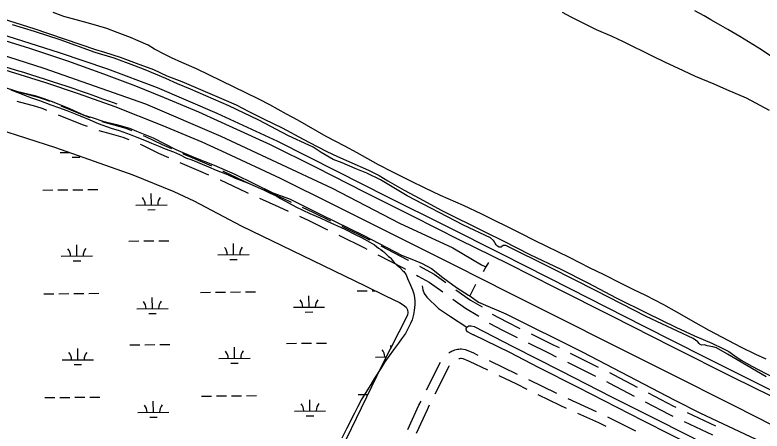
# Model space of a CAD drawing. Extents: x 3598634 to 3636690, y 517270 to 542944.
# Drawn here: x 3619872 to 3622266, y 524374 to 525709 of the extents above; entities that cross this region are included whole.
import ezdxf

# ---------------------------------------------------------------- set-up
doc = ezdxf.new("R2010")
doc.units = 0
for name, color, linetype in [('V-RAIL-TRAK', 7, 'Continuous'), ('V-ROAD-CNTR', 7, 'Continuous'), ('V-SITE-VEGE', 7, 'Continuous'), ('V-TOPO-SHOR', 7, 'Continuous'), ('V-WETL-SWMP', 7, 'Continuous')]:
    doc.layers.add(name, color=color, linetype=linetype)

msp = doc.modelspace()

# ---------------------------------------------------------------- linework, layer by layer
at = {"layer": 'V-RAIL-TRAK'}
for points in [[(3622311.7, 524497.1), (3622083.6, 524611), (3621886.2, 524710.6), (3621653.7, 524829.8), (3621432.5, 524941.5), (3621252.2, 525032.6), (3621066.8, 525124.1), (3620904.6, 525206.9), (3620714.7, 525302.8), (3620520.7, 525392.8), (3620329.7, 525474.6), (3620170.4, 525534.9), (3620014.8, 525587.5), (3619850.7, 525639.5), (3619685.7, 525688.7), (3619537, 525725.3), (3619422.4, 525750.9), (3619416.4, 525752.3), (3619234.5, 525792.3), (3619048.5, 525825.4), (3618902.6, 525846.2), (3618751.1, 525863.7), (3618543.6, 525879.4)], [(3622293.9, 524487.1), (3622176.3, 524545.2), (3621981.1, 524644), (3621784.9, 524742.9), (3621605.1, 524833.6), (3621452.7, 524910.4), (3621297.8, 524986.9), (3621146.1, 525063.3), (3620994.5, 525139.5), (3620837.5, 525219.7), (3620691.1, 525292.2), (3620572, 525347), (3620461.6, 525396.5), (3620352.1, 525443), (3620259.9, 525480.3), (3620156.9, 525518.9), (3620042.1, 525560.3), (3619919.7, 525601.1), (3619827.4, 525629.7)], [(3622305.7, 524389.9), (3622177.2, 524455.3), (3621964.5, 524562), (3621781.2, 524653.8), (3621622.1, 524734.2), (3621457.1, 524817.1), (3621283.9, 524904), (3621089.5, 525001.3), (3620897.9, 525098.1), (3620723.2, 525184.2), (3620549.5, 525265.9), (3620472.3, 525300.4), (3620344.6, 525354.3), (3620193.4, 525413.8), (3620076.2, 525455.7), (3619971.6, 525491.5), (3619840.8, 525531.9)]]:
    msp.add_lwpolyline(points, dxfattribs=at)
at = {"layer": 'V-ROAD-CNTR'}
for p, q in [((3621392.2, 524600.9), (3621482.2, 524557.3)), ((3621652.1, 524624.1), (3621741.7, 524579.7)), ((3621191.7, 524506.3), (3621236.3, 524595.8)), ((3621642.9, 524595.2), (3621732.4, 524550.8)), ((3621518.1, 524539.7), (3621608, 524495.8)), ((3621644.1, 524478.7), (3621735.3, 524437.6)), ((3622026.5, 524433.8), (3622116.8, 524390.9)), ((3621771.4, 524420.4), (3621860.6, 524375.2)), ((3622017.3, 524405), (3622107.6, 524362.1))]:
    msp.add_line(p, q, dxfattribs=at)
for points in [[(3619887.2, 525461.2), (3619946.3, 525445), (3619972, 525436.8), (3619982.8, 525432.1)], [(3619878.1, 525432.6), (3619937.8, 525416.2), (3619961.5, 525408.6), (3619973.6, 525403.4)], [(3620019.7, 525416.8), (3620098.4, 525385.5), (3620112.8, 525380.2)], [(3620010.6, 525388.2), (3620087.6, 525357.5), (3620103.7, 525351.6)], [(3620150.4, 525366.6), (3620188.9, 525356), (3620227.3, 525345.4), (3620246.1, 525337.9)], [(3620141.3, 525338), (3620180.9, 525327.1), (3620217.7, 525317), (3620236.9, 525309.3)], [(3620283, 525322.5), (3620291.2, 525319.1), (3620344.5, 525293.2), (3620373.6, 525280.3)], [(3620273.8, 525293.9), (3620278.9, 525291.7), (3620331.9, 525266), (3620364.5, 525251.6)], [(3620410.2, 525264.1), (3620411.1, 525263.7), (3620479.8, 525234.1), (3620502, 525224.5)], [(3620401, 525235.4), (3620467.9, 525206.5), (3620492.8, 525195.8)], [(3620538.7, 525208.6), (3620542, 525207.2), (3620625.4, 525167.4), (3620629.1, 525165.8)], [(3620529.6, 525179.9), (3620529.6, 525179.9), (3620612.9, 525140.1), (3620619.9, 525137.1)], [(3620665.7, 525149.6), (3620730.4, 525121.1), (3620757, 525108.8)], [(3620656.5, 525120.9), (3620718.1, 525093.7), (3620747.8, 525080)], [(3620793.3, 525092), (3620827.1, 525076.4), (3620883.4, 525048.8)], [(3620784.1, 525063.2), (3620814.2, 525049.3), (3620874.2, 525019.9)], [(3620919.4, 525031.3), (3621006.2, 524988.7), (3621009.1, 524987.2)], [(3620910.1, 525002.4), (3620992.7, 524961.9), (3620999.8, 524958.2)], [(3621044.6, 524968.7), (3621130.5, 524923.9), (3621133.2, 524922.4)], [(3621035.3, 524939.7), (3621116.4, 524897.4), (3621123.9, 524893.3)], [(3621168.4, 524903.2), (3621178.5, 524897.7), (3621215.9, 524877.2), (3621253.2, 524850.6)], [(3621159, 524874.2), (3621164.1, 524871.4), (3621199.9, 524851.8), (3621243.3, 524820.7)], [(3621285.7, 524827.3), (3621332.3, 524794.1), (3621369.2, 524772.4)], [(3621275.9, 524797.5), (3621316, 524768.9), (3621355.8, 524745.4), (3621359.3, 524742.5)], [(3621401.7, 524749.3), (3621448.1, 524724.6), (3621490.7, 524703.7)], [(3621392.4, 524720.3), (3621434.5, 524697.9), (3621481.4, 524674.8)], [(3621526.6, 524686.1), (3621597.6, 524651.3), (3621616.3, 524641.9)], [(3621517.3, 524657.2), (3621584.3, 524624.4), (3621607.1, 524613)], [(3621262.5, 524625.4), (3621266, 524627.6), (3621269.8, 524629.6), (3621273.7, 524631.5), (3621277.7, 524633.2), (3621281.8, 524634.6), (3621286, 524635.7), (3621290.3, 524636.7), (3621294.6, 524637.3), (3621298.9, 524637.8), (3621303.5, 524638), (3621315.4, 524636.1), (3621339.7, 524626.3), (3621356.2, 524618.3)], [(3621294.7, 524606.9), (3621295.8, 524607.2), (3621298.4, 524607.6), (3621301, 524607.8), (3621301.8, 524607.9), (3621307.4, 524607), (3621327.6, 524598.9), (3621386.5, 524570.3)], [(3621219.1, 524494.1), (3621263.3, 524582.6), (3621263.8, 524583.6)], [(3621422.5, 524552.9), (3621479.2, 524525.4), (3621512.4, 524509.2)], [(3621777.5, 524561.9), (3621791.1, 524555.1), (3621866.2, 524515.7)], [(3621768.3, 524533), (3621777.5, 524528.4), (3621856.9, 524486.7)], [(3621548.3, 524491.6), (3621618.4, 524457.3), (3621638.5, 524448.3)], [(3621901.6, 524497.1), (3621983.1, 524454.4), (3621990.3, 524450.9)], [(3621131.5, 524379.9), (3621167.1, 524457.1), (3621173.8, 524470.5)], [(3621158.9, 524367.8), (3621194.2, 524444.1), (3621201.3, 524458.3)], [(3621892.3, 524468.1), (3621969.7, 524427.5), (3621981.1, 524422.1)], [(3621674.9, 524431.9), (3621742.4, 524401.5), (3621765.6, 524389.7)]]:
    msp.add_lwpolyline(points, dxfattribs=at)
msp.add_arc((3618357.1, 520472.3), 5281.9, 69.582, 78.0183, dxfattribs=at)
at = {"layer": 'V-SITE-VEGE'}
for p, q in [((3619858.8, 525468.8), (3619890.7, 525457.2)), ((3619890.7, 525457.2), (3619907.8, 525449.2)), ((3619907.8, 525449.2), (3619925.6, 525442.4)), ((3619925.6, 525442.4), (3619954.3, 525432.8)), ((3619954.3, 525432.8), (3619987.4, 525420.6)), ((3619987.4, 525420.6), (3620012.3, 525411.7)), ((3620012.3, 525411.7), (3620038.4, 525402.2)), ((3620038.4, 525402.2), (3620081, 525385.3)), ((3620081, 525385.3), (3620112.2, 525372.5)), ((3620112.2, 525372.5), (3620139.5, 525361)), ((3620139.5, 525361), (3620180.3, 525346)), ((3620180.3, 525346), (3620206.4, 525337.8)), ((3620206.4, 525337.8), (3620241.5, 525324.9)), ((3620241.5, 525324.9), (3620262.5, 525316.8)), ((3620262.5, 525316.8), (3620293, 525305.2)), ((3620293, 525305.2), (3620310.2, 525297.8)), ((3620310.2, 525297.8), (3620336.9, 525287)), ((3620336.9, 525287), (3620353.4, 525279.6)), ((3620353.4, 525279.6), (3620380.2, 525269.4)), ((3620380.2, 525269.4), (3620399.3, 525260.7)), ((3620399.3, 525260.7), (3620422.1, 525249.9)), ((3620422.1, 525249.9), (3620436.1, 525245.2)), ((3620436.1, 525245.2), (3620449.5, 525239.8)), ((3620449.5, 525239.8), (3620464.8, 525233)), ((3620464.8, 525233), (3620492.8, 525221.5)), ((3620492.8, 525221.5), (3620516.9, 525210.8)), ((3620516.9, 525210.8), (3620553.2, 525196.6)), ((3620553.2, 525196.6), (3620578, 525185.8)), ((3620578, 525185.8), (3620617.5, 525170.9)), ((3620617.5, 525170.9), (3620642.3, 525160.1)), ((3620642.3, 525160.1), (3620670.9, 525147.3)), ((3620670.9, 525147.3), (3620688, 525138.6)), ((3620688, 525138.6), (3620709.6, 525129.2)), ((3620709.6, 525129.2), (3620723.6, 525120.6)), ((3620723.6, 525120.6), (3620750.9, 525105.2)), ((3620750.9, 525105.2), (3620772.4, 525093.9)), ((3620772.4, 525093.9), (3620794.7, 525082.5)), ((3620794.7, 525082.5), (3620816.9, 525072.4)), ((3620816.9, 525072.4), (3620850.6, 525058.3)), ((3620850.6, 525058.3), (3620872.8, 525047.5)), ((3620872.8, 525047.5), (3620929.4, 525022)), ((3620929.4, 525022), (3620962.4, 525004.6)), ((3620962.4, 525004.6), (3620983.4, 524994.6)), ((3620983.4, 524994.6), (3621010.1, 524980.6)), ((3621010.1, 524980.6), (3621024.6, 524971.9)), ((3621024.6, 524971.9), (3621037.9, 524961.4)), ((3621037.9, 524961.4), (3621044.9, 524956.7)), ((3621044.9, 524956.7), (3621051.2, 524951.5)), ((3621051.2, 524951.5), (3621055, 524948.8)), ((3621055, 524948.8), (3621063.7, 524939)), ((3621063.7, 524939), (3621069.4, 524934.4)), ((3621069.4, 524934.4), (3621074.5, 524931.1)), ((3621074.5, 524931.1), (3621076.4, 524929.1)), ((3621076.4, 524929.1), (3621081.4, 524922.6)), ((3621081.4, 524922.6), (3621087.6, 524915.4)), ((3621087.6, 524915.4), (3621104.6, 524899.7)), ((3621104.6, 524899.7), (3621115.3, 524888.6)), ((3621115.3, 524888.6), (3621118.5, 524885.9)), ((3621118.5, 524885.9), (3621125.9, 524874.9)), ((3621125.9, 524874.9), (3621130.2, 524863.9)), ((3621130.2, 524863.9), (3621140, 524842.5)), ((3621140, 524842.5), (3621146.1, 524827)), ((3621146.1, 524827), (3621150.3, 524814.1)), ((3621150.3, 524814.1), (3621152.7, 524803.1)), ((3621152.7, 524803.1), (3621153.7, 524790.9)), ((3621153.5, 524780.6), (3621151.8, 524760.8)), ((3621153.7, 524790.9), (3621153.5, 524780.6)), ((3621149.6, 524748), (3621144.8, 524730.8)), ((3621151.8, 524760.8), (3621149.6, 524748)), ((3621144.8, 524730.8), (3621140, 524719.3)), ((3621130, 524699.6), (3621123.4, 524687.6)), ((3621140, 524719.3), (3621130, 524699.6)), ((3621123.4, 524687.6), (3621110.8, 524669.9)), ((3621101.5, 524656.6), (3621085.1, 524634.5)), ((3621110.8, 524669.9), (3621101.5, 524656.6)), ((3621085.1, 524634.5), (3621071.8, 524616.1)), ((3621071.8, 524616.1), (3621058, 524596.5)), ((3621058, 524596.5), (3621044.7, 524575)), ((3621044.7, 524575), (3621024.2, 524544)), ((3621024.2, 524544), (3621012.8, 524524.3)), ((3621012.8, 524524.3), (3620984.3, 524478.1)), ((3620984.3, 524478.1), (3620969.6, 524450.8)), ((3620969.6, 524450.8), (3620960.3, 524431.7)), ((3620960.3, 524431.7), (3620935.5, 524383.5)), ((3620935.5, 524383.5), (3620920.1, 524351.7))]:
    msp.add_line(p, q, dxfattribs=at)
for points in [[(3622279.8, 524605.2), (3622247, 524620.4), (3622198.6, 524643.3), (3622159.9, 524663.8), (3622097.3, 524697.2), (3622055.6, 524720.8), (3621993.1, 524755.7), (3621952.2, 524779.2), (3621894.1, 524808.9), (3621855.4, 524827.2), (3621817.4, 524846.2), (3621758.6, 524876.6), (3621716.1, 524897.2), (3621649.8, 524931.4), (3621539.6, 524983.9), (3621491.2, 525009), (3621368.3, 525069.9), (3621309.5, 525097.3), (3621235.7, 525130.1), (3621186.5, 525153), (3621138.9, 525176.5), (3621083, 525204.7), (3621037.6, 525228.3), (3620969.1, 525266.2), (3620929.6, 525287.5), (3620869.3, 525319.4), (3620779.3, 525371.1), (3620742.8, 525390.8), (3620689.2, 525420.4), (3620653.5, 525438.7), (3620454.6, 525536.1), (3620406.9, 525556.7), (3620374.1, 525571.2), (3620352.5, 525581.8), (3620319.8, 525599.3), (3620298.9, 525611.5), (3620266.9, 525625.2), (3620243, 525635.9), (3620199.8, 525651.9), (3620167, 525664.9), (3620115.5, 525680.3), (3620080.5, 525690.3), (3620029, 525704.2), (3619994.7, 525716.5)], [(3621625.8, 525717.6), (3621654.1, 525702.4), (3621700.3, 525678.8), (3621734.6, 525662.1), (3621785.2, 525640.7), (3621821, 525624), (3621916.3, 525576.1), (3621954.3, 525557.8), (3622013.2, 525530.4), (3622052.6, 525512.8), (3622112.3, 525487.6), (3622152.5, 525469.3), (3622215.1, 525442.6), (3622289.5, 525403.1)], [(3622294.7, 525576.6), (3622264.3, 525597), (3622195.1, 525639.5), (3622157.1, 525662.3), (3622134.8, 525675.2), (3622102, 525693.4), (3622081.2, 525706.3), (3622050.7, 525722.2)]]:
    msp.add_lwpolyline(points, dxfattribs=at)
at = {"layer": 'V-TOPO-SHOR'}
for p, q in [((3621348.7, 524844.6), (3621329.6, 524807.7)), ((3621329.3, 524689.2), (3621341.7, 524682.8))]:
    msp.add_line(p, q, dxfattribs=at)
for points in [[(3619834.5, 525696.4), (3619932.8, 525664.8)], [(3622279.6, 524548.7), (3622155.4, 524621.3), (3622120.4, 524641.3), (3622108.7, 524644.5), (3622090.3, 524647.9), (3622082, 524650.5), (3622074, 524650), (3622068.1, 524652), (3622065.2, 524655), (3622061.1, 524660.3), (3622045.4, 524671.1), (3621895.1, 524742.1), (3621734.8, 524823.9), (3621589.3, 524897.5), (3621445, 524969.8), (3621437, 524969.6), (3621432.2, 524966.3), (3621430.1, 524963.9), (3621424.2, 524964.1), (3621418.6, 524967.2), (3621414, 524972), (3621411.1, 524976.9), (3621409.4, 524980.9), (3621405.7, 524985.7), (3621396.7, 524993.7), (3621309.6, 525034.7), (3621128.9, 525129.2), (3621043.6, 525179.9), (3621000.1, 525201.7), (3620962.4, 525216.5), (3620921.2, 525234.8), (3620892.2, 525245.4), (3620853.5, 525267.5), (3620828, 525285.1), (3620814.6, 525291), (3620749.5, 525321.4), (3620653.9, 525371.1), (3620557.9, 525417.5), (3620434.9, 525470.6), (3620393.3, 525487.6), (3620355.6, 525504.5), (3620289.8, 525533.1), (3620253.6, 525546.6), (3620190.1, 525570), (3620129.8, 525588.6), (3620017.8, 525628.6), (3619934.8, 525655.6), (3619864.8, 525677.1)], [(3619932.8, 525664.8), (3620130.8, 525598.3), (3620159.2, 525589.2), (3620209.2, 525573), (3620261.1, 525554), (3620316.4, 525533.6), (3620358.8, 525513.6), (3620407, 525495.3), (3620541.8, 525437.1), (3620581.5, 525420.2), (3620622.2, 525399.6), (3620670.7, 525374.4), (3620728.6, 525346.5), (3620795.5, 525309.9), (3620841.2, 525287.4), (3620872.2, 525271.1), (3620906.1, 525254.4), (3620942.6, 525238.8), (3621004.9, 525210.6), (3621039.6, 525193.7), (3621067.1, 525177.1), (3621119.2, 525147.3), (3621170.3, 525119.8), (3621238, 525083.2), (3621377.8, 525013.6), (3621437.3, 524983.9), (3621522.8, 524940.9), (3621621.4, 524893.3), (3621707.7, 524849.5), (3621744.3, 524830), (3621799.4, 524801.2), (3621898.1, 524753), (3621990.4, 524707.5), (3622049.8, 524680), (3622106, 524656.7), (3622141, 524639.7), (3622159.7, 524629.4), (3622179.7, 524616), (3622199.7, 524601.7), (3622233.4, 524583), (3622325.1, 524535)], [(3619737.2, 525610.3), (3619964.5, 525538.2), (3620290.9, 525424), (3620532.3, 525320.2), (3620889.2, 525153.5), (3621104.8, 525041), (3621275.2, 524961.6), (3621338.4, 524924.7), (3621367.2, 524907.9), (3621381.4, 524900.9)], [(3619708.3, 525519.2), (3619877.4, 525463.8), (3619936, 525449.9), (3619965.3, 525440.9), (3619997.3, 525429), (3620047.4, 525408.3), (3620094.6, 525387.7), (3620122.5, 525378.7), (3620154.5, 525368.2), (3620197.8, 525357.5), (3620239.6, 525345.4), (3620261.9, 525336.5), (3620314.8, 525314.3), (3620388.3, 525277.7), (3620445.3, 525252.7), (3620510.7, 525227.5), (3620577.5, 525198), (3620698.3, 525138), (3620752.6, 525118.6), (3620852.5, 525068.8), (3620990, 525001.4), (3621110.8, 524938.6), (3621149.7, 524923.7), (3621177.5, 524911.9), (3621206.7, 524895.9), (3621243.9, 524867.1), (3621286.8, 524835.3), (3621325.5, 524810.6), (3621329.6, 524807.7), (3621357.3, 524787.5), (3621444.9, 524750.6), (3621692.1, 524627.6), (3621984.9, 524474.2), (3622069.6, 524431.8), (3622316.9, 524315.8)], [(3621390.1, 524914.8), (3621381.4, 524900.9), (3621372.6, 524885.5)], [(3621177.3, 524840.4), (3621179.2, 524827.8), (3621183.8, 524815.9), (3621191.9, 524804.2), (3621229.8, 524767.3), (3621268.2, 524741.4), (3621320.7, 524707.2)], [(3621329.3, 524689.2), (3621323, 524692.5), (3621319.7, 524696.8), (3621318.8, 524702.4), (3621320.7, 524707.2), (3621327, 524711.6), (3621334.2, 524712.3), (3621344.3, 524709.8), (3621467.6, 524645.8), (3621621.3, 524567.6), (3621784.1, 524483.9), (3621910.3, 524421.6), (3622034.6, 524358.4), (3622208.4, 524267.2), (3622265.3, 524241.5), (3622316.2, 524217.1)], [(3622328.5, 524185.3), (3622211.1, 524244.6), (3622062.3, 524317.5), (3621885.6, 524407.4), (3621677.7, 524514.2), (3621549.8, 524578.5), (3621457.8, 524626.7), (3621341.7, 524682.8)]]:
    msp.add_lwpolyline(points, dxfattribs=at)
at = {"layer": 'V-WETL-SWMP'}
for p, q in [((3619769, 525358.1), (3620002.3, 525283.2)), ((3620002.3, 525283.2), (3620250.6, 525196)), ((3620017.7, 525267.8), (3620045.5, 525268.1)), ((3620055.9, 525252.7), (3620079.9, 525252.9)), ((3620250.6, 525196), (3620381.3, 525142.5)), ((3619962, 525147.2), (3619994, 525147.5)), ((3620010, 525147.6), (3620042, 525147.9)), ((3620058, 525148.1), (3620090, 525148.4)), ((3620106, 525148.5), (3620138, 525148.8)), ((3620309.8, 525099.7), (3620309.4, 525135.7)), ((3620381.3, 525142.5), (3620445.7, 525112.5)), ((3620445.7, 525112.5), (3620596.9, 525032.4)), ((3620259.8, 525099.2), (3620359.8, 525100.2)), ((3620297.9, 525084.1), (3620321.9, 525084.4)), ((3620596.9, 525032.4), (3620793.5, 524937.9)), ((3620237.4, 524983.6), (3620269.4, 524983.9)), ((3620285.4, 524984), (3620317.4, 524984.3)), ((3620333.4, 524984.5), (3620365.4, 524984.8)), ((3620070.8, 524935.6), (3620070.5, 524971.6)), ((3620572.7, 524940.3), (3620572.4, 524976.3)), ((3620020.8, 524935.1), (3620120.8, 524936.1)), ((3620522.7, 524939.8), (3620622.7, 524940.7)), ((3620793.5, 524937.9), (3620994.6, 524840.2)), ((3620059, 524920.1), (3620083, 524920.3)), ((3620560.8, 524924.7), (3620584.8, 524925)), ((3620994.6, 524840.2), (3621061.8, 524807.5)), ((3620109.1, 524815.9), (3620141.1, 524816.2)), ((3620467, 524819.2), (3620499, 524819.5)), ((3620515, 524819.7), (3620547, 524820)), ((3620563, 524820.1), (3620595, 524820.4)), ((3620611, 524820.5), (3620643, 524820.8)), ((3620968.9, 524823.9), (3621000.9, 524824.2)), ((3621016.9, 524824.3), (3621027.1, 524824.4)), ((3619965.1, 524814.5), (3619997.1, 524814.8)), ((3620013.1, 524815), (3620045.1, 524815.3)), ((3620061.1, 524815.4), (3620093.1, 524815.7)), ((3620312.9, 524767), (3620312.5, 524803)), ((3620814.8, 524771.7), (3620814.4, 524807.7)), ((3621061.8, 524807.5), (3621105, 524786.5)), ((3620764.8, 524771.2), (3620864.8, 524772.2)), ((3621105, 524786.5), (3621116.5, 524778.9)), ((3621116.5, 524778.9), (3621126, 524772)), ((3621126, 524772), (3621130.6, 524763.3)), ((3620262.9, 524766.6), (3620362.9, 524767.5)), ((3620301, 524751.5), (3620325, 524751.7)), ((3620802.9, 524756.2), (3620826.9, 524756.4)), ((3621129.8, 524746.4), (3621046.6, 524582.2)), ((3621131.4, 524754.5), (3621129.8, 524746.4)), ((3621130.6, 524763.3), (3621131.4, 524754.5)), ((3620240.5, 524650.9), (3620272.5, 524651.2)), ((3620288.5, 524651.4), (3620320.5, 524651.7)), ((3620336.5, 524651.8), (3620368.5, 524652.1)), ((3620742.4, 524655.6), (3620774.4, 524655.9)), ((3620790.4, 524656), (3620822.4, 524656.3)), ((3620838.4, 524656.5), (3620870.4, 524656.8)), ((3621077.4, 524643), (3621077.3, 524648.3)), ((3620073.9, 524602.9), (3620073.6, 524638.9)), ((3620575.8, 524607.6), (3620575.5, 524643.6)), ((3620023.9, 524602.5), (3620123.9, 524603.4)), ((3620525.8, 524607.1), (3620625.8, 524608.1)), ((3621027.7, 524611.8), (3621061.7, 524612.1)), ((3620062.1, 524587.4), (3620086.1, 524587.6)), ((3620563.9, 524592.1), (3620587.9, 524592.3)), ((3621046.6, 524582.2), (3620933.8, 524348.9)), ((3619968.2, 524481.9), (3620000.2, 524482.2)), ((3620016.2, 524482.3), (3620048.2, 524482.6)), ((3620064.2, 524482.8), (3620096.2, 524483.1)), ((3620112.2, 524483.2), (3620144.2, 524483.5)), ((3620470.1, 524486.5), (3620502.1, 524486.8)), ((3620518.1, 524487), (3620550.1, 524487.3)), ((3620566.1, 524487.4), (3620598.1, 524487.7)), ((3620614.1, 524487.9), (3620646.1, 524488.2)), ((3620972, 524491.2), (3621002.7, 524491.5)), ((3620316, 524434.4), (3620315.6, 524470.4)), ((3620817.8, 524439), (3620817.5, 524475)), ((3620266, 524433.9), (3620366, 524434.8)), ((3620767.9, 524438.6), (3620867.8, 524439.5)), ((3620304.1, 524418.8), (3620328.1, 524419.1)), ((3620806, 524423.5), (3620830, 524423.7))]:
    msp.add_line(p, q, dxfattribs=at)
for centre, start, end in [((3620254.5, 525099.7), 359.7615, 41.3052), ((3620365, 525100.7), 139.7615, 181.3052), ((3620517.5, 524940.2), 359.7615, 41.3052), ((3620627.9, 524941.3), 139.7615, 181.3052), ((3620015.6, 524935.6), 359.7615, 41.3052), ((3620126.1, 524936.6), 139.7615, 181.3052), ((3620759.5, 524771.7), 359.7615, 41.3052), ((3620870, 524772.7), 139.7615, 181.3052), ((3620257.6, 524767), 359.7615, 41.3052), ((3620368.1, 524768), 139.7615, 181.3052), ((3620018.7, 524602.9), 359.7615, 41.3052), ((3620129.1, 524603.9), 139.7615, 181.3052), ((3620520.6, 524607.6), 359.7615, 41.3052), ((3620631, 524608.6), 139.7615, 181.3052), ((3621022.4, 524612.2), 359.7615, 41.3052), ((3620260.7, 524434.3), 359.7615, 41.3052), ((3620371.2, 524435.4), 139.7615, 181.3052), ((3620762.6, 524439), 359.7615, 41.3052), ((3620873.1, 524440), 139.7615, 181.3052)]:
    msp.add_arc(centre, 35.2, start, end, dxfattribs=at)

doc.saveas('drawing.dxf')
